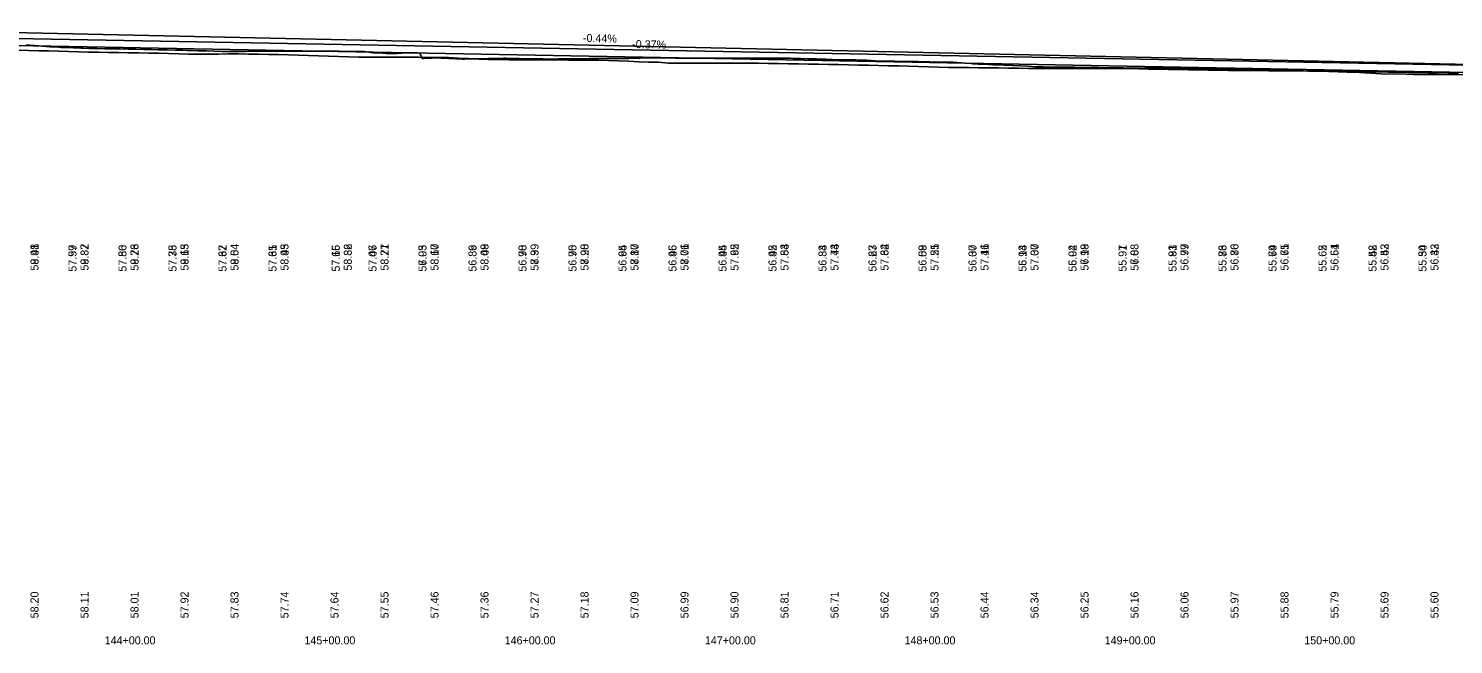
# Model space of a CAD drawing. Extents: x 3880794 to 3915434, y 287517 to 300173.
# Drawn here: x 3894888 to 3895601, y 296520 to 296827 of the extents above; entities that cross this region are included whole.
import ezdxf

# ---------------------------------------------------------------- set-up
doc = ezdxf.new("R2010")
doc.units = 0
for name, color, linetype in [('Level 1', 7, 'Continuous'), ('Level 2', 7, 'Continuous'), ('Level 30', 7, 'Continuous'), ('Level 31', 7, 'Continuous'), ('Level 32', 7, 'Continuous')]:
    doc.layers.add(name, color=color, linetype=linetype)

msp = doc.modelspace()

# ---------------------------------------------------------------- linework, layer by layer
at = {"layer": 'Level 1'}
for p, q in [((3894788.3, 296824.15), (3895938.3, 296802.96)), ((3894788.3, 296820.61), (3895938.3, 296799.26))]:
    msp.add_line(p, q, dxfattribs=at)
for points in [[(3894887.29, 296819.17), (3894890.4, 296818.87), (3894891.45, 296818.79), (3894895.11, 296818.54), (3894899.02, 296818.27), (3894903.22, 296818), (3894904.59, 296817.93), (3894906.85, 296817.83), (3894910.75, 296817.68), (3894914.67, 296817.54), (3894915.67, 296817.51), (3894918.85, 296817.35), (3894922.49, 296817.29), (3894926.4, 296817.23), (3894930.31, 296817.19), (3894934.23, 296817.16), (3894938.13, 296817.06), (3894942.04, 296816.98), (3894945.95, 296816.91), (3894948.52, 296816.88), (3894949.86, 296816.84), (3894953.14, 296816.76), (3894953.77, 296816.74), (3894957.69, 296816.63), (3894961.6, 296816.54), (3894965.51, 296816.46), (3894967.48, 296816.42), (3894969.42, 296816.37), (3894970.56, 296816.34), (3894973.33, 296816.24), (3894977.24, 296816.12), (3894981.15, 296816.01), (3894985.15, 296815.91), (3894988.97, 296815.87), (3894992.88, 296815.89), (3894996.79, 296815.91), (3895000.7, 296815.95), (3895004.62, 296815.95), (3895008.53, 296815.96), (3895012.44, 296815.98), (3895013.09, 296815.99), (3895015.82, 296816.03), (3895016.35, 296816.03), (3895020.26, 296816.02), (3895024.17, 296816.02), (3895028.08, 296816.04), (3895028.39, 296816.04), (3895029.75, 296816.02), (3895031.99, 296816.01), (3895035.9, 296815.99), (3895039.81, 296815.99), (3895042.29, 296816), (3895043.73, 296815.95), (3895047.63, 296815.92), (3895051.54, 296815.9), (3895055.46, 296815.9), (3895056.14, 296815.9), (3895059.37, 296815.42), (3895060.62, 296815.24), (3895063.28, 296815.13), (3895067.19, 296814.87), (3895067.85, 296814.83), (3895071.1, 296814.8), (3895072.76, 296814.8), (3895075.01, 296815.1), (3895075.77, 296815.21), (3895078.92, 296815.24), (3895080.16, 296815.26), (3895081.44, 296815.33), (3895082.83, 296815.18), (3895084.03, 296815.06), (3895085.11, 296812.42), (3895085.54, 296812.36), (3895086.06, 296812.42), (3895086.74, 296812.45), (3895088.52, 296812.54), (3895089.55, 296812.53)], [(3895089.55, 296812.53), (3895089.86, 296812.5), (3895090.18, 296812.59), (3895090.77, 296812.67), (3895094.56, 296812.52), (3895098.48, 296812.36), (3895102, 296812.21), (3895102.39, 296812.19), (3895105.06, 296812.04), (3895106.3, 296812.07), (3895110.21, 296812.15), (3895114.12, 296812.23), (3895118.03, 296812.31), (3895121.94, 296812.38), (3895124.48, 296812.43), (3895124.83, 296812.43), (3895125.85, 296812.45), (3895126.46, 296812.46), (3895127.21, 296812.45), (3895129.76, 296812.41), (3895133.67, 296812.34), (3895137.58, 296812.28), (3895141.49, 296812.21), (3895145.41, 296812.14), (3895149.31, 296812.07), (3895149.84, 296812.06), (3895150.46, 296812.08), (3895153.23, 296812.12), (3895157.14, 296812.17), (3895161.05, 296812.23), (3895164.96, 296812.28), (3895168.87, 296812.33), (3895170.82, 296812.34), (3895172.78, 296812.38), (3895174.14, 296812.41), (3895176.69, 296812.41), (3895180.6, 296812.42), (3895184.51, 296812.43), (3895188.42, 296812.44), (3895192.33, 296812.45), (3895192.96, 296812.45), (3895193.58, 296812.59), (3895194.16, 296812.61), (3895196.25, 296812.69), (3895198.15, 296812.77), (3895200.16, 296812.74), (3895204.07, 296812.69), (3895207.98, 296812.64), (3895211.89, 296812.58), (3895215.8, 296812.53), (3895219.02, 296812.48), (3895219.71, 296812.48), (3895223.62, 296812.49), (3895224.48, 296812.49), (3895227.53, 296812.49), (3895231.44, 296812.5), (3895235.35, 296812.5), (3895239.26, 296812.5), (3895242.09, 296812.5), (3895243.18, 296812.51), (3895247.09, 296812.54), (3895249.09, 296812.55), (3895251, 296812.55), (3895254.91, 296812.55), (3895258.82, 296812.54), (3895260.18, 296812.54), (3895262.73, 296812.52), (3895266.64, 296812.49), (3895269.11, 296812.47), (3895270.55, 296812.43), (3895274.46, 296812.33), (3895278.37, 296812.24), (3895282.28, 296812.14), (3895284.82, 296812.07), (3895286.19, 296812.04), (3895286.9, 296812.02), (3895290.1, 296811.87), (3895292.26, 296811.77), (3895294.02, 296811.75), (3895297.93, 296811.69), (3895301.84, 296811.64), (3895305.75, 296811.58), (3895307.28, 296811.55), (3895309.66, 296811.37), (3895313.57, 296811.07), (3895314.04, 296811.03), (3895314.57, 296811.02), (3895317.48, 296810.99), (3895321.39, 296810.95), (3895322.29, 296810.94), (3895325.3, 296810.92), (3895329.21, 296810.88), (3895330.96, 296810.86), (3895333.12, 296810.8), (3895337.04, 296810.68), (3895338.95, 296810.62), (3895340.01, 296810.59), (3895340.95, 296810.61), (3895341.51, 296810.62), (3895344.86, 296810.57), (3895348.77, 296810.5)], [(3895348.77, 296810.5), (3895350.58, 296810.48), (3895352.68, 296810.31), (3895356.59, 296810.02), (3895359.56, 296809.79), (3895360.5, 296809.74), (3895363.13, 296809.6), (3895364.41, 296809.53), (3895368.32, 296809.31), (3895370.36, 296809.19), (3895372.23, 296809.13), (3895376.19, 296809.01), (3895380.05, 296808.95), (3895380.63, 296808.94), (3895383.96, 296808.73), (3895387.88, 296808.48), (3895391.79, 296808.24), (3895392.42, 296808.2), (3895395.7, 296808.15), (3895399.61, 296808.1), (3895403.52, 296808.05), (3895405.56, 296808.02), (3895407.43, 296807.99), (3895411.34, 296807.96), (3895415.25, 296807.93), (3895419.45, 296807.9), (3895423.07, 296807.83), (3895426.98, 296807.76), (3895430.89, 296807.7), (3895431.87, 296807.68), (3895432.24, 296807.68), (3895434.81, 296807.64), (3895435.86, 296807.62), (3895438.72, 296807.61), (3895442.63, 296807.6), (3895446.54, 296807.6), (3895449.77, 296807.59), (3895450.45, 296807.59), (3895450.97, 296807.59), (3895454.36, 296807.54), (3895458.27, 296807.48), (3895460.23, 296807.45), (3895462.18, 296807.42), (3895466.09, 296807.37), (3895470, 296807.32), (3895473.91, 296807.27), (3895476.71, 296807.23), (3895477.82, 296807.22), (3895484.82, 296807.11), (3895486.85, 296807.08), (3895488.82, 296807.03), (3895505.33, 296806.66), (3895514.12, 296806.43), (3895517.76, 296806.35), (3895533.56, 296805.96), (3895543.07, 296805.71), (3895547.55, 296805.6), (3895551.18, 296805.55), (3895564.66, 296804.78), (3895577.36, 296804.62), (3895580.87, 296804.45), (3895592.62, 296804.43), (3895605.89, 296804.26)]]:
    msp.add_lwpolyline(points, dxfattribs=at)
at = {"layer": 'Level 2'}
msp.add_line((3894787.3, 296827.33), (3895938.3, 296802.26), dxfattribs=at)
for points in [[(3894883.3, 296816.45), (3894888.3, 296816.38), (3894893.3, 296816.25), (3894898.3, 296816.15), (3894903.3, 296816), (3894908.3, 296815.84), (3894913.3, 296815.68), (3894918.3, 296815.52), (3894923.3, 296815.45), (3894928.3, 296815.39), (3894933.3, 296815.32), (3894938.3, 296815.24), (3894943.3, 296815.17), (3894948.3, 296815.11), (3894953.3, 296814.97), (3894958.3, 296814.82), (3894963.3, 296814.67), (3894968.3, 296814.53), (3894973.3, 296814.54), (3894978.3, 296814.55), (3894983.3, 296814.59), (3894988.3, 296814.63), (3894993.3, 296814.66), (3894998.3, 296814.61), (3895003.3, 296814.48), (3895008.3, 296814.39), (3895013.3, 296814.29), (3895018.3, 296814.2), (3895023.3, 296814.06), (3895028.3, 296813.94), (3895033.3, 296813.75), (3895038.3, 296813.55)], [(3895038.3, 296813.55), (3895043.3, 296813.35), (3895048.3, 296813.15), (3895053.3, 296813.01), (3895058.3, 296813.04), (3895063.3, 296813.07), (3895068.3, 296813.1), (3895073.3, 296813.07), (3895078.3, 296813.06), (3895083.3, 296812.99), (3895088.3, 296812.93), (3895093.3, 296812.86), (3895098.3, 296812.79), (3895103.3, 296812.6), (3895108.3, 296812.34), (3895113.3, 296812.07), (3895118.3, 296811.84), (3895123.3, 296811.81), (3895128.3, 296811.78), (3895133.3, 296811.74), (3895138.3, 296811.68), (3895143.3, 296811.67), (3895148.3, 296811.65), (3895153.3, 296811.63), (3895158.3, 296811.51), (3895163.3, 296811.51), (3895168.3, 296811.51), (3895173.3, 296811.52), (3895178.3, 296811.42), (3895183.3, 296811.2), (3895188.3, 296810.99), (3895193.3, 296810.77), (3895198.3, 296810.57), (3895203.3, 296810.45), (3895208.3, 296810.05), (3895213.3, 296810.01), (3895218.3, 296810.02), (3895223.3, 296810.03), (3895228.3, 296810.04), (3895233.3, 296810.04), (3895238.3, 296809.98), (3895243.3, 296809.97), (3895248.3, 296809.97), (3895253.3, 296809.96), (3895258.3, 296809.93), (3895263.3, 296809.85), (3895268.3, 296809.77), (3895273.3, 296809.68), (3895278.3, 296809.59), (3895283.3, 296809.52), (3895288.3, 296809.43), (3895293.3, 296809.33), (3895298.3, 296809.23), (3895303.3, 296809.09), (3895308.3, 296809.04), (3895313.3, 296808.91), (3895318.3, 296808.77), (3895323.3, 296808.63), (3895328.3, 296808.49), (3895333.3, 296808.34), (3895338.3, 296808.19), (3895343.3, 296808.04), (3895348.3, 296807.91), (3895353.3, 296807.87), (3895358.3, 296807.82), (3895363.3, 296807.77), (3895368.3, 296807.71), (3895373.3, 296807.62), (3895378.3, 296807.56), (3895383.3, 296807.5), (3895388.3, 296807.43), (3895393.3, 296807.35), (3895398.3, 296807.31), (3895403.3, 296807.33), (3895408.3, 296807.35), (3895413.3, 296807.37), (3895418.3, 296807.38), (3895423.3, 296807.3), (3895428.3, 296807.31), (3895433.3, 296807.32), (3895438.3, 296807.32), (3895443.3, 296807.17), (3895448.3, 296807.08), (3895453.3, 296807), (3895458.3, 296806.91), (3895463.3, 296806.82), (3895468.3, 296806.76), (3895473.3, 296806.66), (3895478.3, 296806.57), (3895483.3, 296806.47), (3895488.3, 296806.41), (3895493.3, 296806.37), (3895498.3, 296806.33), (3895503.3, 296806.3), (3895508.3, 296806.26), (3895513.3, 296806.22), (3895518.3, 296806.18), (3895523.3, 296806.14), (3895528.3, 296806.1), (3895533.3, 296806.07), (3895538.3, 296806.03)], [(3895538.3, 296806.03), (3895543.3, 296805.97), (3895548.3, 296805.89), (3895553.3, 296805.81), (3895558.3, 296805.74), (3895563.3, 296805.66), (3895568.3, 296805.56), (3895573.3, 296805.48), (3895578.3, 296805.4), (3895583.3, 296805.32), (3895588.3, 296805.24), (3895593.3, 296805.15), (3895598.3, 296805.07), (3895603.3, 296805.01)]]:
    msp.add_lwpolyline(points, dxfattribs=at)

# ---------------------------------------------------------------- texts
for s, rotation, p in [('-0.44%', 358.75197, (3895165.48, 296820.68)), ('59.48', 90, (3894893.3, 296706.43)), ('59.37', 90, (3894918.3, 296706.43)), ('59.26', 90, (3894943.3, 296706.43)), ('59.15', 90, (3894968.3, 296706.43)), ('59.04', 90, (3894993.3, 296706.43)), ('58.93', 90, (3895018.3, 296706.43)), ('58.82', 90, (3895049.95, 296706.43)), ('58.71', 90, (3895068.3, 296706.43)), ('58.60', 90, (3895093.3, 296706.43)), ('58.49', 90, (3895118.3, 296706.43)), ('58.39', 90, (3895143.3, 296706.43)), ('58.28', 90, (3895168.3, 296706.43)), ('58.17', 90, (3895193.3, 296706.43)), ('58.06', 90, (3895218.3, 296706.43)), ('57.95', 90, (3895243.3, 296706.43)), ('57.84', 90, (3895268.3, 296706.43)), ('57.73', 90, (3895293.3, 296706.43)), ('57.62', 90, (3895318.3, 296706.43)), ('57.51', 90, (3895343.3, 296706.43)), ('57.41', 90, (3895368.3, 296706.43)), ('57.30', 90, (3895393.3, 296706.43)), ('57.19', 90, (3895418.3, 296706.43)), ('57.08', 90, (3895443.3, 296706.43)), ('56.97', 90, (3895468.3, 296706.43)), ('56.86', 90, (3895493.3, 296706.43)), ('56.75', 90, (3895518.3, 296706.43)), ('56.64', 90, (3895543.3, 296706.43)), ('56.53', 90, (3895568.3, 296706.43)), ('56.42', 90, (3895593.3, 296706.43))]:
    msp.add_text(s, height=4, rotation=rotation, dxfattribs=at).set_placement(p)
for s, p in [('144+00.00', (3894926.39, 296519.76)), ('145+00.00', (3895026.27, 296519.76)), ('146+00.00', (3895126.39, 296519.76)), ('147+00.00', (3895226.49, 296519.76)), ('148+00.00', (3895326.33, 296519.76)), ('149+00.00', (3895426.39, 296519.76)), ('150+00.00', (3895526.2, 296519.76))]:
    msp.add_text(s, height=4, dxfattribs=at).set_placement(p)
at = {"layer": 'Level 30'}
for s, p in [('57.97', (3894912.3, 296705.91)), ('57.86', (3894937.3, 296705.91)), ('57.75', (3894962.3, 296705.91)), ('57.62', (3894987.3, 296705.91)), ('57.65', (3895012.3, 296705.91)), ('57.65', (3895043.95, 296705.91)), ('57.47', (3895062.3, 296705.91)), ('56.95', (3895087.3, 296705.91)), ('56.89', (3895112.3, 296705.91)), ('56.90', (3895137.3, 296705.91)), ('56.90', (3895162.3, 296705.91)), ('56.94', (3895187.3, 296705.91)), ('56.96', (3895212.3, 296705.91)), ('56.95', (3895237.3, 296705.91)), ('56.95', (3895262.3, 296705.91)), ('56.84', (3895287.3, 296705.91)), ('56.67', (3895312.3, 296705.91)), ('56.58', (3895337.3, 296705.91)), ('56.37', (3895362.3, 296705.91)), ('56.14', (3895387.3, 296705.91)), ('56.04', (3895412.3, 296705.91)), ('55.97', (3895437.3, 296705.91)), ('55.93', (3895462.3, 296705.91)), ('55.86', (3895487.3, 296705.91)), ('55.74', (3895512.3, 296705.91)), ('55.62', (3895537.3, 296705.91)), ('55.42', (3895562.3, 296705.91)), ('55.34', (3895587.3, 296705.91))]:
    msp.add_text(s, height=4, rotation=90, dxfattribs=at).set_placement(p)
for s, p in [('144+00.00', (3894926.39, 296519.76)), ('144+00.00', (3894926.39, 296519.76)), ('144+00.00', (3894926.39, 296519.76)), ('145+00.00', (3895026.27, 296519.76)), ('145+00.00', (3895026.27, 296519.76)), ('145+00.00', (3895026.27, 296519.76)), ('146+00.00', (3895126.39, 296519.76)), ('146+00.00', (3895126.39, 296519.76)), ('146+00.00', (3895126.39, 296519.76)), ('147+00.00', (3895226.49, 296519.76)), ('147+00.00', (3895226.49, 296519.76)), ('147+00.00', (3895226.49, 296519.76)), ('148+00.00', (3895326.33, 296519.76)), ('148+00.00', (3895326.33, 296519.76)), ('148+00.00', (3895326.33, 296519.76)), ('149+00.00', (3895426.39, 296519.76)), ('149+00.00', (3895426.39, 296519.76)), ('149+00.00', (3895426.39, 296519.76)), ('150+00.00', (3895526.2, 296519.76)), ('150+00.00', (3895526.2, 296519.76)), ('150+00.00', (3895526.2, 296519.76))]:
    msp.add_text(s, height=4, dxfattribs=at).set_placement(p)
at = {"layer": 'Level 31'}
for s, rotation, p in [('-0.37%', 358.94424, (3895190.1, 296817.6)), ('58.91', 90, (3894893.3, 296706.43)), ('58.82', 90, (3894918.3, 296706.43)), ('58.73', 90, (3894943.3, 296706.43)), ('58.63', 90, (3894968.3, 296706.43)), ('58.54', 90, (3894993.3, 296706.43)), ('58.45', 90, (3895018.3, 296706.43)), ('58.36', 90, (3895049.95, 296706.43)), ('58.27', 90, (3895068.3, 296706.43)), ('58.17', 90, (3895093.3, 296706.43)), ('58.08', 90, (3895118.3, 296706.43)), ('57.99', 90, (3895143.3, 296706.43)), ('57.90', 90, (3895168.3, 296706.43)), ('57.80', 90, (3895193.3, 296706.43)), ('57.71', 90, (3895218.3, 296706.43)), ('57.62', 90, (3895243.3, 296706.43)), ('57.53', 90, (3895268.3, 296706.43)), ('57.44', 90, (3895293.3, 296706.43)), ('57.34', 90, (3895318.3, 296706.43)), ('57.25', 90, (3895343.3, 296706.43)), ('57.16', 90, (3895368.3, 296706.43)), ('57.07', 90, (3895393.3, 296706.43)), ('56.98', 90, (3895418.3, 296706.43)), ('56.88', 90, (3895443.3, 296706.43)), ('56.79', 90, (3895468.3, 296706.43)), ('56.70', 90, (3895493.3, 296706.43)), ('56.61', 90, (3895518.3, 296706.43)), ('56.51', 90, (3895543.3, 296706.43)), ('56.42', 90, (3895568.3, 296706.43)), ('56.33', 90, (3895593.3, 296706.43)), ('58.20', 90, (3894893.3, 296532.76)), ('58.11', 90, (3894918.3, 296532.76)), ('58.01', 90, (3894943.3, 296532.76)), ('57.92', 90, (3894968.3, 296532.76)), ('57.83', 90, (3894993.3, 296532.76)), ('57.74', 90, (3895018.3, 296532.76)), ('57.64', 90, (3895043.3, 296532.76)), ('57.55', 90, (3895068.3, 296532.76)), ('57.46', 90, (3895093.3, 296532.76)), ('57.36', 90, (3895118.3, 296532.76)), ('57.27', 90, (3895143.3, 296532.76)), ('57.18', 90, (3895168.3, 296532.76)), ('57.09', 90, (3895193.3, 296532.76)), ('56.99', 90, (3895218.3, 296532.76)), ('56.90', 90, (3895243.3, 296532.76)), ('56.81', 90, (3895268.3, 296532.76)), ('56.71', 90, (3895293.3, 296532.76)), ('56.62', 90, (3895318.3, 296532.76)), ('56.53', 90, (3895343.3, 296532.76)), ('56.44', 90, (3895368.3, 296532.76)), ('56.34', 90, (3895393.3, 296532.76)), ('56.25', 90, (3895418.3, 296532.76)), ('56.16', 90, (3895443.3, 296532.76)), ('56.06', 90, (3895468.3, 296532.76)), ('55.97', 90, (3895493.3, 296532.76)), ('55.88', 90, (3895518.3, 296532.76)), ('55.79', 90, (3895543.3, 296532.76)), ('55.69', 90, (3895568.3, 296532.76)), ('55.60', 90, (3895593.3, 296532.76))]:
    msp.add_text(s, height=4, rotation=rotation, dxfattribs=at).set_placement(p)
at = {"layer": 'Level 32'}
for s, p in [('57.59', (3894912.3, 296705.91)), ('57.50', (3894937.3, 296705.91)), ('57.38', (3894962.3, 296705.91)), ('57.37', (3894987.3, 296705.91)), ('57.31', (3895012.3, 296705.91)), ('57.16', (3895043.95, 296705.91)), ('57.06', (3895062.3, 296705.91)), ('57.03', (3895087.3, 296705.91)), ('56.86', (3895112.3, 296705.91)), ('56.78', (3895137.3, 296705.91)), ('56.75', (3895162.3, 296705.91)), ('56.65', (3895187.3, 296705.91)), ('56.45', (3895212.3, 296705.91)), ('56.44', (3895237.3, 296705.91)), ('56.42', (3895262.3, 296705.91)), ('56.33', (3895287.3, 296705.91)), ('56.23', (3895312.3, 296705.91)), ('56.09', (3895337.3, 296705.91)), ('56.00', (3895362.3, 296705.91)), ('55.93', (3895387.3, 296705.91)), ('55.92', (3895412.3, 296705.91)), ('55.91', (3895437.3, 296705.91)), ('55.81', (3895462.3, 296705.91)), ('55.73', (3895487.3, 296705.91)), ('55.69', (3895512.3, 296705.91)), ('55.65', (3895537.3, 296705.91)), ('55.58', (3895562.3, 296705.91)), ('55.50', (3895587.3, 296705.91))]:
    msp.add_text(s, height=4, rotation=90, dxfattribs=at).set_placement(p)

doc.saveas('drawing.dxf')
